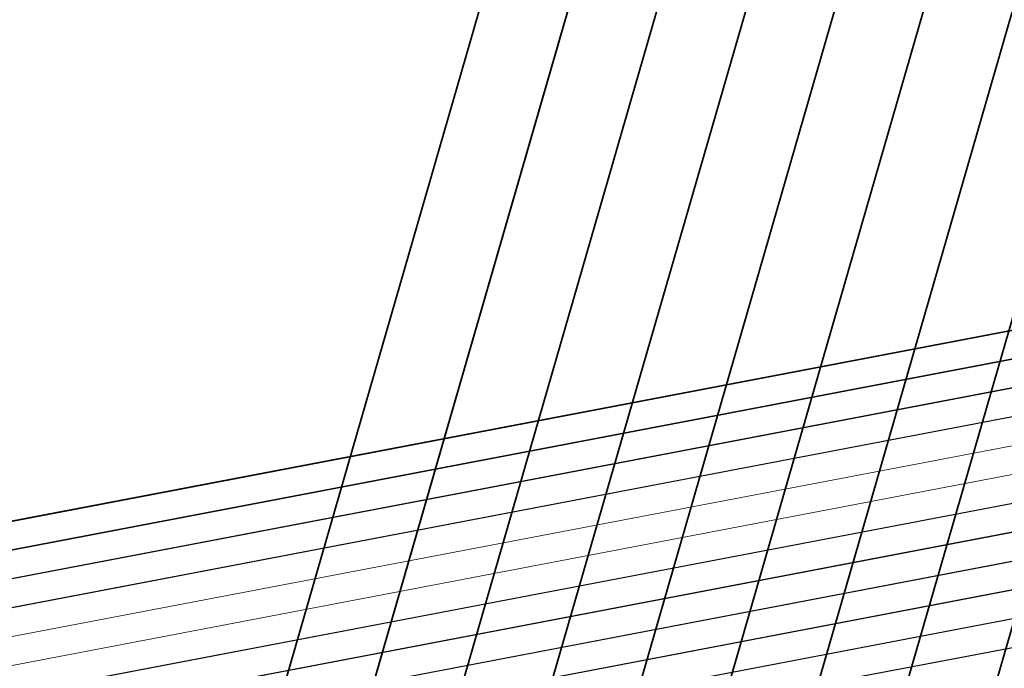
# Model space of a CAD drawing. Header units: metres. Extents: x -502 to 161, y -108 to 174.
# Tile 360 of 656: x -144.02 to -142.29, y -30.75 to -29.61. Entities that reach past the tile are written whole.
import ezdxf

# ---------------------------------------------------------------- set-up
doc = ezdxf.new("R2010")
doc.units = ezdxf.units.M
doc.header["$LTSCALE"] = 0.1
doc.linetypes.add('237', pattern=[93, 75, -18])
for name, color, linetype in [('BRI31-005.05-5p02-Koordinierung Lageplan 4. BA ZOB West 2022-06-15', 7, 'Continuous'), ('BRI31-005.06-5f07-Koordinierung Lageplan 4. BA ZOB Fernbusbahnh', 7, 'Continuous'), ('BRI32-005.02-5f05-Koordinierung Schemaplan 4 BA ZOB Teilbereich', 7, 'Continuous'), ('BRI32-005.03-5f06-Koordinierung Schemaplan 4 BA ZOB Teilbereich 2 Ost - Bahnhofsallee 2023-01-21', 7, 'Continuous')]:
    doc.layers.add(name, color=color, linetype=linetype)

msp = doc.modelspace()

# ---------------------------------------------------------------- linework, layer by layer
at = {"layer": 'BRI31-005.05-5p02-Koordinierung Lageplan 4. BA ZOB West 2022-06-15', "color": 190, "linetype": 'Continuous', "lineweight": 35, "true_color": 0x7f00ff, "transparency": 33554687, "flags": 128}
for points in [[(-55.7007, -13.3634), (-59.4327, -13.9934), (-61.4087, -14.3464), (-62.2647, -14.4984), (-62.6667, -14.5974), (-62.8907, -14.7334), (-63.5967, -15.2334), (-64.4177, -15.8004), (-64.8657, -15.8864), (-69.7037, -16.7484), (-75.4637, -17.6884), (-81.7337, -18.6534), (-88.9077, -20.0034), (-93.6827, -20.7334), (-98.9647, -21.6334), (-104.5957, -22.9234), (-121.8907, -26.2934), (-126.8117, -27.2034), (-150.4477, -31.7134), (-157.1307, -33.0134), (-162.7687, -32.1234), (-174.7807, -30.4434), (-178.1477, -29.6134), (-179.1357, -29.4334)], [(-93.6747, -20.7824), (-98.9547, -21.6824), (-104.5847, -22.9724), (-121.8807, -26.3424), (-126.8027, -27.2524), (-150.4387, -31.7624), (-150.7407, -31.8214), (-157.1297, -33.0644), (-162.7757, -32.1724), (-174.7877, -30.4934), (-178.1567, -29.6624), (-179.1357, -29.4844)]]:
    msp.add_lwpolyline(points, dxfattribs=at)
at = {"layer": 'BRI31-005.05-5p02-Koordinierung Lageplan 4. BA ZOB West 2022-06-15', "color": 250, "linetype": 'Continuous', "lineweight": 25, "true_color": 0x333333, "transparency": 33554687, "flags": 128}
for points in [[(-179.1357, -29.7394), (-178.2047, -29.9074), (-176.5237, -30.3244), (-174.8367, -30.8434), (-162.8247, -32.5154), (-157.1227, -33.4214), (-150.6707, -32.1644), (-150.3757, -32.1054), (-126.7397, -27.5954), (-121.8107, -26.6854), (-104.5117, -23.3154), (-93.6067, -21.1744), (-88.8337, -20.4444), (-81.6527, -19.0944), (-75.3827, -18.1294), (-69.6317, -17.1894), (-64.2647, -16.2324), (-63.2977, -15.6984), (-62.6077, -15.0894), (-62.1947, -14.8414), (-59.6597, -14.3864), (-59.3767, -14.3364), (-55.6447, -13.7064)], [(-55.6367, -13.7554), (-59.3687, -14.3854), (-59.6507, -14.4354), (-62.1767, -14.8894), (-62.5777, -15.1304), (-63.2687, -15.7394), (-64.2477, -16.2804), (-69.6237, -17.2384), (-75.3737, -18.1784), (-81.6437, -19.1434), (-88.8257, -20.4934), (-93.5977, -21.2234), (-104.5017, -23.3644), (-121.8007, -26.7344), (-126.7307, -27.6444), (-150.3667, -32.1544), (-150.6607, -32.2134), (-157.1217, -33.4724), (-162.8317, -32.5644), (-174.8437, -30.8934), (-176.5357, -30.3734), (-178.2147, -29.9564), (-179.1357, -29.7904)], [(-55.6287, -13.8044), (-59.3607, -14.4344), (-59.6427, -14.4844), (-62.1587, -14.9374), (-62.5477, -15.1714), (-63.2397, -15.7804), (-64.2307, -16.3284), (-69.6157, -17.2874), (-75.3647, -18.2274), (-81.6347, -19.1924), (-88.8177, -20.5424), (-93.5887, -21.2724), (-104.4917, -23.4134), (-121.7907, -26.7834), (-126.7217, -27.6934), (-150.3577, -32.2034), (-150.6507, -32.2624), (-157.1207, -33.5234), (-162.8387, -32.6134), (-174.8507, -30.9434), (-176.5477, -30.4224), (-178.2247, -30.0054), (-179.1357, -29.8414)], [(-55.6207, -13.8534), (-59.3527, -14.4834), (-59.6277, -14.5324), (-62.1407, -14.9854), (-62.5177, -15.2124), (-63.2107, -15.8214), (-64.2137, -16.3764), (-69.6077, -17.3364), (-75.3557, -18.2764), (-81.6257, -19.2414), (-88.8097, -20.5914), (-93.5797, -21.3214), (-104.4817, -23.4624), (-121.7807, -26.8324), (-126.7127, -27.7424), (-150.3487, -32.2524), (-150.6407, -32.3114), (-157.1197, -33.5744), (-162.8457, -32.6624), (-174.8577, -30.9934), (-176.5597, -30.4714), (-178.2347, -30.0544), (-179.1357, -29.8924)], [(-62.5057, -14.9114), (-62.7017, -15.0274), (-63.4007, -15.5204), (-64.2987, -16.1364), (-69.6477, -17.0914), (-75.4007, -18.0314), (-81.6707, -18.9964), (-88.8497, -20.3464), (-93.6247, -21.0764), (-104.5317, -23.2174), (-121.8307, -26.5874), (-126.7577, -27.4974), (-150.3937, -32.0074), (-150.6907, -32.0664), (-157.1247, -33.3194), (-162.8107, -32.4174), (-174.8227, -30.7434), (-176.4997, -30.2264), (-178.1847, -29.8094), (-179.1357, -29.6374)], [(-62.4797, -14.9544), (-62.6747, -15.0694), (-63.3727, -15.5614), (-64.2817, -16.1844), (-69.6397, -17.1404), (-75.3917, -18.0804), (-81.6617, -19.0454), (-88.8417, -20.3954), (-93.6157, -21.1254), (-104.5217, -23.2664), (-121.8207, -26.6364), (-126.7487, -27.5464), (-150.3847, -32.0564), (-150.6807, -32.1154), (-157.1237, -33.3704), (-162.8177, -32.4664), (-174.8297, -30.7934), (-176.5117, -30.2754), (-178.1947, -29.8584), (-179.1357, -29.6884)], [(-93.6667, -20.8314), (-98.9447, -21.7314), (-104.5737, -23.0214), (-121.8707, -26.3914), (-126.7937, -27.3014), (-150.4297, -31.8114), (-150.7307, -31.8704), (-157.1287, -33.1154), (-162.7827, -32.2214), (-174.7947, -30.5434), (-178.1657, -29.7114), (-179.1357, -29.5354)], [(-93.6587, -20.8804), (-98.9347, -21.7804), (-104.5627, -23.0704), (-121.8607, -26.4404), (-126.7847, -27.3504), (-150.4207, -31.8604), (-150.7207, -31.9194), (-157.1277, -33.1664), (-162.7897, -32.2704), (-174.8017, -30.5934), (-178.1747, -29.7604), (-179.1357, -29.5864)]]:
    msp.add_lwpolyline(points, dxfattribs=at)
at = {"layer": 'BRI31-005.05-5p02-Koordinierung Lageplan 4. BA ZOB West 2022-06-15', "color": 251, "linetype": 'Continuous', "lineweight": 13, "true_color": 0x5b5b5b, "transparency": 33554687, "flags": 128}
for points in [[(-93.6507, -20.9294), (-98.8777, -21.8214), (-104.5517, -23.1194), (-121.8507, -26.4894), (-126.7757, -27.3994), (-150.4117, -31.9094), (-150.7107, -31.9684), (-157.1267, -33.2174), (-162.7967, -32.3194), (-174.8087, -30.6434), (-176.5547, -29.7624), (-176.4667, -28.8414), (-176.3907, -28.5144)], [(-93.6427, -20.9784), (-98.9147, -21.8784), (-104.5407, -23.1684), (-121.8407, -26.5384), (-126.7667, -27.4484), (-150.4027, -31.9584), (-150.7007, -32.0174), (-157.1257, -33.2684), (-162.8037, -32.3684), (-174.8157, -30.6934), (-176.6607, -29.8214), (-176.5657, -28.8254), (-176.4877, -28.4914)]]:
    msp.add_lwpolyline(points, dxfattribs=at)
at = {"layer": 'BRI31-005.05-5p02-Koordinierung Lageplan 4. BA ZOB West 2022-06-15', "color": 1, "linetype": 'Continuous', "lineweight": 35, "true_color": 0xff0000, "transparency": 33554687, "flags": 128}
msp.add_lwpolyline([(-137.2574, -26.2978, 0.189316), (-138.1034, -26.0744), (-138.3208, -26.0998), (-138.7548, -26.168), (-139.6988, -26.3424), (-139.6988, -26.3424, -0.012282), (-140.4929, -26.469), (-140.4929, -26.469), (-140.4929, -26.469, 0.035278), (-141.2787, -26.6316), (-141.2787, -26.6316), (-141.2787, -26.6316, 0.259347), (-142.7958, -28.1387), (-142.7958, -28.1387), (-144.4322, -33.8038), (-144.4322, -33.8038, -0.283203), (-145.0916, -34.4036), (-145.0916, -34.4036), (-165.0561, -38.1635)], format="xyb", dxfattribs=at)
at = {"layer": 'BRI31-005.05-5p02-Koordinierung Lageplan 4. BA ZOB West 2022-06-15', "color": 190, "linetype": 'Continuous', "lineweight": 35, "true_color": 0x7f00ff, "transparency": 33554687, "flags": 128}
for points in [[(-139.648, -26.6177), (-139.648, -26.6177, -0.053243), (-140.4472, -26.6788), (-140.4472, -26.6788, 0.076316), (-141.238, -26.776), (-141.238, -26.776, 0.259347), (-142.6517, -28.1803), (-142.6517, -28.1803), (-144.2882, -33.8458), (-144.2882, -33.8458, -0.283081), (-145.0638, -34.5511), (-145.0638, -34.5511), (-165.0294, -38.3111), (-165.0294, -38.3111, -0.197363), (-167.2619, -37.8503), (-167.2619, -37.8503), (-169.8004, -36.1385, -0.055493), (-170.4502, -35.2596), (-170.4502, -35.2596, 0.113399), (-172.0525, -33.5455), (-172.0525, -33.5455), (-173.8355, -32.3432), (-178.5252, -31.4694)], [(-168.2276, -37.5367), (-166.7954, -38.5026), (-166.7954, -38.5026, 0.197363), (-166.0512, -38.6562), (-166.0512, -38.6562), (-145.0361, -34.6985, 0.28308), (-144.1441, -33.8875), (-142.5076, -28.2219, -0.282099), (-141.0406, -26.8833), (-139.648, -26.6177)]]:
    msp.add_lwpolyline(points, format="xyb", dxfattribs=at)
at = {"layer": 'BRI31-005.05-5p02-Koordinierung Lageplan 4. BA ZOB West 2022-06-15', "color": 3, "linetype": 'Continuous', "lineweight": 35, "true_color": 0x00ff00, "transparency": 33554687, "flags": 128}
msp.add_lwpolyline([(-168.3115, -37.6611), (-166.8792, -38.6269, 0.197363), (-166.0234, -38.8036), (-145.0083, -34.8459), (-145.0083, -34.8459, 0.283081), (-144, -33.9291), (-144, -33.9291), (-142.3635, -28.2635, -0.282465), (-141.01, -27.0302), (-139.6207, -26.7652)], format="xyb", dxfattribs=at)
at = {"layer": 'BRI31-005.05-5p02-Koordinierung Lageplan 4. BA ZOB West 2022-06-15', "color": 7, "linetype": 'Continuous', "lineweight": 35, "transparency": 33554687, "flags": 128}
for points in [[(-139.5935, -26.9127, 0.040362), (-140.5428, -27.1687), (-141.1533, -27.3778, 0.244369), (-142.0752, -28.3468), (-143.7117, -34.0123), (-143.7117, -34.0123, -0.28308), (-144.9528, -35.1407), (-144.9528, -35.1407), (-165.9679, -39.0984, -0.228993), (-167.1862, -38.769), (-167.7517, -38.2786), (-167.7517, -38.2786, 0.030266), (-168.3954, -37.7855), (-168.3954, -37.7855)], [(-168.3954, -37.7855), (-166.9631, -38.7513, 0.197363), (-165.9957, -38.951), (-144.9805, -34.9933, 0.283081), (-143.8558, -33.9707), (-142.2193, -28.3052, -0.282465), (-140.9819, -27.1775), (-139.5935, -26.9127)], [(-169.5248, -37.3857), (-167.1308, -39), (-167.1308, -39, 0.197363), (-165.9402, -39.2458), (-165.9402, -39.2458), (-144.925, -35.2881, 0.28308), (-143.5676, -34.054), (-141.9311, -28.3884), (-141.9311, -28.3884, -0.282465), (-140.9257, -27.4722), (-140.9257, -27.4722), (-140.6784, -27.425)]]:
    msp.add_lwpolyline(points, format="xyb", dxfattribs=at)
at = {"layer": 'BRI31-005.05-5p02-Koordinierung Lageplan 4. BA ZOB West 2022-06-15', "color": 116, "linetype": 'Continuous', "lineweight": 13, "true_color": 0x007f3f, "transparency": 33554687, "flags": 128}
for points in [[(-126.7577, -27.4974), (-150.3927, -32.0074), (-150.6917, -32.0664), (-157.1247, -33.3194), (-162.8117, -32.4184), (-174.8387, -30.7404), (-176.6607, -29.8214), (-176.5657, -28.8254), (-176.4877, -28.4914), (-176.2937, -28.5374), (-176.3677, -28.8574), (-176.4487, -29.7034), (-174.7787, -30.5464), (-162.7817, -32.2204), (-157.1287, -33.1154), (-150.7297, -31.8704), (-150.4307, -31.8114), (-126.7937, -27.3014)], [(-126.7487, -27.5464), (-150.3837, -32.0564), (-150.6817, -32.1154), (-157.1237, -33.3704), (-162.8187, -32.4674), (-174.8447, -30.7904), (-176.7667, -29.8814), (-176.6647, -28.8094), (-176.5847, -28.4684), (-176.3907, -28.5144), (-176.4667, -28.8414), (-176.5547, -29.7614), (-174.7867, -30.5964), (-162.7887, -32.2694), (-157.1277, -33.1664), (-150.7197, -31.9194), (-150.4217, -31.8604), (-126.7847, -27.3504)]]:
    msp.add_lwpolyline(points, dxfattribs=at)
at = {"layer": 'BRI31-005.05-5p02-Koordinierung Lageplan 4. BA ZOB West 2022-06-15', "color": 3, "linetype": '237', "lineweight": 35, "true_color": 0x00ff00, "transparency": 33554687, "flags": 128}
msp.add_lwpolyline([(-140.6512, -27.5725), (-140.8976, -27.6195), (-140.8976, -27.6195, 0.282465), (-141.787, -28.43), (-141.787, -28.43), (-143.4235, -34.0956), (-143.4235, -34.0956, -0.283081), (-144.8973, -35.4355), (-144.8973, -35.4355), (-165.9124, -39.3932, -0.197363), (-167.2147, -39.1244)], format="xyb", dxfattribs=at)
at = {"layer": 'BRI31-005.05-5p02-Koordinierung Lageplan 4. BA ZOB West 2022-06-15', "color": 7, "linetype": '237', "lineweight": 35, "transparency": 33554687, "flags": 128}
msp.add_lwpolyline([(-140.6239, -27.72), (-140.8695, -27.7669, 0.282465), (-141.6429, -28.4717), (-143.2794, -34.1372), (-143.2794, -34.1372, -0.28308), (-144.8695, -35.5829), (-144.8695, -35.5829), (-165.8846, -39.5406), (-165.8846, -39.5406, -0.197363), (-167.2986, -39.2488), (-167.2986, -39.2488)], format="xyb", dxfattribs=at)
at = {"layer": 'BRI31-005.06-5f07-Koordinierung Lageplan 4. BA ZOB Fernbusbahnh', "color": 190, "linetype": 'Continuous', "lineweight": 30, "true_color": 0x7f00ff, "transparency": 33554687, "flags": 128}
for points in [[(-55.7007, -13.3634), (-59.4327, -13.9934), (-61.4087, -14.3464), (-62.2647, -14.4984), (-62.6667, -14.5974), (-62.8907, -14.7334), (-63.5967, -15.2334), (-64.4177, -15.8004), (-64.8657, -15.8864), (-69.7037, -16.7484), (-75.4637, -17.6884), (-81.7337, -18.6534), (-88.9077, -20.0034), (-93.6827, -20.7334), (-98.9647, -21.6334), (-104.5957, -22.9234), (-121.8907, -26.2934), (-126.8117, -27.2034), (-150.4477, -31.7134), (-157.1307, -33.0134), (-162.7687, -32.1234), (-174.7807, -30.4434), (-178.1477, -29.6134), (-179.1357, -29.4334)], [(-93.6747, -20.7824), (-98.9547, -21.6824), (-104.5847, -22.9724), (-121.8807, -26.3424), (-126.8027, -27.2524), (-150.4387, -31.7624), (-150.7407, -31.8214), (-157.1297, -33.0644), (-162.7757, -32.1724), (-174.7877, -30.4934), (-178.1567, -29.6624), (-179.1357, -29.4844)]]:
    msp.add_lwpolyline(points, dxfattribs=at)
at = {"layer": 'BRI31-005.06-5f07-Koordinierung Lageplan 4. BA ZOB Fernbusbahnh', "color": 250, "linetype": 'Continuous', "lineweight": 20, "true_color": 0x333333, "transparency": 33554687, "flags": 128}
for points in [[(-179.1357, -29.7394), (-178.2047, -29.9074), (-176.5237, -30.3244), (-174.8367, -30.8434), (-162.8247, -32.5154), (-157.1227, -33.4214), (-150.6707, -32.1644), (-150.3757, -32.1054), (-126.7397, -27.5954), (-121.8107, -26.6854), (-104.5117, -23.3154), (-93.6067, -21.1744), (-88.8337, -20.4444), (-81.6527, -19.0944), (-75.3827, -18.1294), (-69.6317, -17.1894), (-64.2647, -16.2324), (-63.2977, -15.6984), (-62.6077, -15.0894), (-62.1947, -14.8414), (-59.6597, -14.3864), (-59.3767, -14.3364), (-55.6447, -13.7064)], [(-55.6367, -13.7554), (-59.3687, -14.3854), (-59.6507, -14.4354), (-62.1767, -14.8894), (-62.5777, -15.1304), (-63.2687, -15.7394), (-64.2477, -16.2804), (-69.6237, -17.2384), (-75.3737, -18.1784), (-81.6437, -19.1434), (-88.8257, -20.4934), (-93.5977, -21.2234), (-104.5017, -23.3644), (-121.8007, -26.7344), (-126.7307, -27.6444), (-150.3667, -32.1544), (-150.6607, -32.2134), (-157.1217, -33.4724), (-162.8317, -32.5644), (-174.8437, -30.8934), (-176.5357, -30.3734), (-178.2147, -29.9564), (-179.1357, -29.7904)], [(-55.6287, -13.8044), (-59.3607, -14.4344), (-59.6427, -14.4844), (-62.1587, -14.9374), (-62.5477, -15.1714), (-63.2397, -15.7804), (-64.2307, -16.3284), (-69.6157, -17.2874), (-75.3647, -18.2274), (-81.6347, -19.1924), (-88.8177, -20.5424), (-93.5887, -21.2724), (-104.4917, -23.4134), (-121.7907, -26.7834), (-126.7217, -27.6934), (-150.3577, -32.2034), (-150.6507, -32.2624), (-157.1207, -33.5234), (-162.8387, -32.6134), (-174.8507, -30.9434), (-176.5477, -30.4224), (-178.2247, -30.0054), (-179.1357, -29.8414)], [(-55.6207, -13.8534), (-59.3527, -14.4834), (-59.6277, -14.5324), (-62.1407, -14.9854), (-62.5177, -15.2124), (-63.2107, -15.8214), (-64.2137, -16.3764), (-69.6077, -17.3364), (-75.3557, -18.2764), (-81.6257, -19.2414), (-88.8097, -20.5914), (-93.5797, -21.3214), (-104.4817, -23.4624), (-121.7807, -26.8324), (-126.7127, -27.7424), (-150.3487, -32.2524), (-150.6407, -32.3114), (-157.1197, -33.5744), (-162.8457, -32.6624), (-174.8577, -30.9934), (-176.5597, -30.4714), (-178.2347, -30.0544), (-179.1357, -29.8924)], [(-62.5057, -14.9114), (-62.7017, -15.0274), (-63.4007, -15.5204), (-64.2987, -16.1364), (-69.6477, -17.0914), (-75.4007, -18.0314), (-81.6707, -18.9964), (-88.8497, -20.3464), (-93.6247, -21.0764), (-104.5317, -23.2174), (-121.8307, -26.5874), (-126.7577, -27.4974), (-150.3937, -32.0074), (-150.6907, -32.0664), (-157.1247, -33.3194), (-162.8107, -32.4174), (-174.8227, -30.7434), (-176.4997, -30.2264), (-178.1847, -29.8094), (-179.1357, -29.6374)], [(-62.4797, -14.9544), (-62.6747, -15.0694), (-63.3727, -15.5614), (-64.2817, -16.1844), (-69.6397, -17.1404), (-75.3917, -18.0804), (-81.6617, -19.0454), (-88.8417, -20.3954), (-93.6157, -21.1254), (-104.5217, -23.2664), (-121.8207, -26.6364), (-126.7487, -27.5464), (-150.3847, -32.0564), (-150.6807, -32.1154), (-157.1237, -33.3704), (-162.8177, -32.4664), (-174.8297, -30.7934), (-176.5117, -30.2754), (-178.1947, -29.8584), (-179.1357, -29.6884)], [(-93.6667, -20.8314), (-98.9447, -21.7314), (-104.5737, -23.0214), (-121.8707, -26.3914), (-126.7937, -27.3014), (-150.4297, -31.8114), (-150.7307, -31.8704), (-157.1287, -33.1154), (-162.7827, -32.2214), (-174.7947, -30.5434), (-178.1657, -29.7114), (-179.1357, -29.5354)], [(-93.6587, -20.8804), (-98.9347, -21.7804), (-104.5627, -23.0704), (-121.8607, -26.4404), (-126.7847, -27.3504), (-150.4207, -31.8604), (-150.7207, -31.9194), (-157.1277, -33.1664), (-162.7897, -32.2704), (-174.8017, -30.5934), (-178.1747, -29.7604), (-179.1357, -29.5864)]]:
    msp.add_lwpolyline(points, dxfattribs=at)
at = {"layer": 'BRI31-005.06-5f07-Koordinierung Lageplan 4. BA ZOB Fernbusbahnh', "color": 1, "linetype": 'Continuous', "lineweight": 30, "true_color": 0xff0000, "transparency": 33554687, "flags": 128}
msp.add_lwpolyline([(-137.2574, -26.2978, 0.189316), (-138.1034, -26.0744), (-138.3208, -26.0998), (-138.7548, -26.168), (-139.6988, -26.3424), (-139.6988, -26.3424, -0.012282), (-140.4929, -26.469), (-140.4929, -26.469), (-140.4929, -26.469, 0.035278), (-141.2787, -26.6316), (-141.2787, -26.6316), (-141.2787, -26.6316, 0.259347), (-142.7958, -28.1387), (-142.7958, -28.1387), (-144.4322, -33.8038), (-144.4322, -33.8038, -0.283203), (-145.0916, -34.4036), (-145.0916, -34.4036), (-165.0561, -38.1635)], format="xyb", dxfattribs=at)
at = {"layer": 'BRI31-005.06-5f07-Koordinierung Lageplan 4. BA ZOB Fernbusbahnh', "color": 190, "linetype": 'Continuous', "lineweight": 30, "true_color": 0x7f00ff, "transparency": 33554687, "flags": 128}
msp.add_lwpolyline([(-139.648, -26.6177), (-139.648, -26.6177, -0.053243), (-140.4472, -26.6788), (-140.4472, -26.6788, 0.076316), (-141.238, -26.776), (-141.238, -26.776, 0.259347), (-142.6517, -28.1803), (-142.6517, -28.1803), (-144.2882, -33.8458), (-144.2882, -33.8458, -0.283081), (-145.0638, -34.5511), (-145.0638, -34.5511), (-165.0294, -38.3111), (-165.0294, -38.3111, -0.197363), (-167.2619, -37.8503), (-167.2619, -37.8503), (-169.8004, -36.1385, -0.055493), (-170.4502, -35.2596), (-170.4502, -35.2596, 0.113399), (-172.0525, -33.5455), (-172.0525, -33.5455), (-173.8355, -32.3432), (-178.5252, -31.4694)], format="xyb", dxfattribs=at)
at = {"layer": 'BRI32-005.02-5f05-Koordinierung Schemaplan 4 BA ZOB Teilbereich', "color": 190, "linetype": 'Continuous', "lineweight": 35, "true_color": 0x7f00ff, "transparency": 33554687, "flags": 128}
for points in [[(-55.7007, -13.3634), (-59.4327, -13.9934), (-61.4087, -14.3464), (-62.2647, -14.4984), (-62.6667, -14.5974), (-62.8907, -14.7334), (-63.5967, -15.2334), (-64.4177, -15.8004), (-64.8657, -15.8864), (-69.7037, -16.7484), (-75.4637, -17.6884), (-81.7337, -18.6534), (-88.9077, -20.0034), (-93.6827, -20.7334), (-98.9647, -21.6334), (-104.5957, -22.9234), (-121.8907, -26.2934), (-126.8117, -27.2034), (-150.4477, -31.7134), (-157.1307, -33.0134), (-162.7687, -32.1234), (-174.7807, -30.4434), (-178.1477, -29.6134), (-179.1357, -29.4334)], [(-93.6747, -20.7824), (-98.9547, -21.6824), (-104.5847, -22.9724), (-121.8807, -26.3424), (-126.8027, -27.2524), (-150.4387, -31.7624), (-150.7407, -31.8214), (-157.1297, -33.0644), (-162.7757, -32.1724), (-174.7877, -30.4934), (-178.1567, -29.6624), (-179.1357, -29.4844)]]:
    msp.add_lwpolyline(points, dxfattribs=at)
at = {"layer": 'BRI32-005.02-5f05-Koordinierung Schemaplan 4 BA ZOB Teilbereich', "color": 250, "linetype": 'Continuous', "lineweight": 25, "true_color": 0x333333, "transparency": 33554687, "flags": 128}
for points in [[(-179.1357, -29.7394), (-178.2047, -29.9074), (-176.5237, -30.3244), (-174.8367, -30.8434), (-162.8247, -32.5154), (-157.1227, -33.4214), (-150.6707, -32.1644), (-150.3757, -32.1054), (-126.7397, -27.5954), (-121.8107, -26.6854), (-104.5117, -23.3154), (-93.6067, -21.1744), (-88.8337, -20.4444), (-81.6527, -19.0944), (-75.3827, -18.1294), (-69.6317, -17.1894), (-64.2647, -16.2324), (-63.2977, -15.6984), (-62.6077, -15.0894), (-62.1947, -14.8414), (-59.6597, -14.3864), (-59.3767, -14.3364), (-55.6447, -13.7064)], [(-55.6367, -13.7554), (-59.3687, -14.3854), (-59.6507, -14.4354), (-62.1767, -14.8894), (-62.5777, -15.1304), (-63.2687, -15.7394), (-64.2477, -16.2804), (-69.6237, -17.2384), (-75.3737, -18.1784), (-81.6437, -19.1434), (-88.8257, -20.4934), (-93.5977, -21.2234), (-104.5017, -23.3644), (-121.8007, -26.7344), (-126.7307, -27.6444), (-150.3667, -32.1544), (-150.6607, -32.2134), (-157.1217, -33.4724), (-162.8317, -32.5644), (-174.8437, -30.8934), (-176.5357, -30.3734), (-178.2147, -29.9564), (-179.1357, -29.7904)], [(-55.6287, -13.8044), (-59.3607, -14.4344), (-59.6427, -14.4844), (-62.1587, -14.9374), (-62.5477, -15.1714), (-63.2397, -15.7804), (-64.2307, -16.3284), (-69.6157, -17.2874), (-75.3647, -18.2274), (-81.6347, -19.1924), (-88.8177, -20.5424), (-93.5887, -21.2724), (-104.4917, -23.4134), (-121.7907, -26.7834), (-126.7217, -27.6934), (-150.3577, -32.2034), (-150.6507, -32.2624), (-157.1207, -33.5234), (-162.8387, -32.6134), (-174.8507, -30.9434), (-176.5477, -30.4224), (-178.2247, -30.0054), (-179.1357, -29.8414)], [(-55.6207, -13.8534), (-59.3527, -14.4834), (-59.6277, -14.5324), (-62.1407, -14.9854), (-62.5177, -15.2124), (-63.2107, -15.8214), (-64.2137, -16.3764), (-69.6077, -17.3364), (-75.3557, -18.2764), (-81.6257, -19.2414), (-88.8097, -20.5914), (-93.5797, -21.3214), (-104.4817, -23.4624), (-121.7807, -26.8324), (-126.7127, -27.7424), (-150.3487, -32.2524), (-150.6407, -32.3114), (-157.1197, -33.5744), (-162.8457, -32.6624), (-174.8577, -30.9934), (-176.5597, -30.4714), (-178.2347, -30.0544), (-179.1357, -29.8924)], [(-93.6667, -20.8314), (-98.9447, -21.7314), (-104.5737, -23.0214), (-121.8707, -26.3914), (-126.7937, -27.3014), (-150.4297, -31.8114), (-150.7307, -31.8704), (-157.1287, -33.1154), (-162.7827, -32.2214), (-174.7947, -30.5434), (-178.1657, -29.7114), (-179.1357, -29.5354)], [(-93.6587, -20.8804), (-98.9347, -21.7804), (-104.5627, -23.0704), (-121.8607, -26.4404), (-126.7847, -27.3504), (-150.4207, -31.8604), (-150.7207, -31.9194), (-157.1277, -33.1664), (-162.7897, -32.2704), (-174.8017, -30.5934), (-178.1747, -29.7604), (-179.1357, -29.5864)]]:
    msp.add_lwpolyline(points, dxfattribs=at)
at = {"layer": 'BRI32-005.02-5f05-Koordinierung Schemaplan 4 BA ZOB Teilbereich', "color": 251, "linetype": 'Continuous', "lineweight": 13, "true_color": 0x5b5b5b, "transparency": 33554687, "flags": 128}
for points in [[(-93.6507, -20.9294), (-98.8777, -21.8214), (-104.5517, -23.1194), (-121.8507, -26.4894), (-126.7757, -27.3994), (-150.4117, -31.9094), (-150.7107, -31.9684), (-157.1267, -33.2174), (-162.7967, -32.3194), (-174.8087, -30.6434), (-176.5547, -29.7624), (-176.4667, -28.8414), (-176.3907, -28.5144)], [(-93.6427, -20.9784), (-98.9147, -21.8784), (-104.5407, -23.1684), (-121.8407, -26.5384), (-126.7667, -27.4484), (-150.4027, -31.9584), (-150.7007, -32.0174), (-157.1257, -33.2684), (-162.8037, -32.3684), (-174.8157, -30.6934), (-176.6607, -29.8214), (-176.5657, -28.8254), (-176.4877, -28.4914)]]:
    msp.add_lwpolyline(points, dxfattribs=at)
at = {"layer": 'BRI32-005.02-5f05-Koordinierung Schemaplan 4 BA ZOB Teilbereich', "color": 116, "linetype": 'Continuous', "lineweight": 13, "true_color": 0x007f3f, "transparency": 33554687, "flags": 128}
for points in [[(-126.7577, -27.4974), (-150.3927, -32.0074), (-150.6917, -32.0664), (-157.1247, -33.3194), (-162.8117, -32.4184), (-174.8387, -30.7404), (-176.6607, -29.8214), (-176.5657, -28.8254), (-176.4877, -28.4914), (-176.2937, -28.5374), (-176.3677, -28.8574), (-176.4487, -29.7034), (-174.7787, -30.5464), (-162.7817, -32.2204), (-157.1287, -33.1154), (-150.7297, -31.8704), (-150.4307, -31.8114), (-126.7937, -27.3014)], [(-126.7487, -27.5464), (-150.3837, -32.0564), (-150.6817, -32.1154), (-157.1237, -33.3704), (-162.8187, -32.4674), (-174.8447, -30.7904), (-176.7667, -29.8814), (-176.6647, -28.8094), (-176.5847, -28.4684), (-176.3907, -28.5144), (-176.4667, -28.8414), (-176.5547, -29.7614), (-174.7867, -30.5964), (-162.7887, -32.2694), (-157.1277, -33.1664), (-150.7197, -31.9194), (-150.4217, -31.8604), (-126.7847, -27.3504)]]:
    msp.add_lwpolyline(points, dxfattribs=at)
at = {"layer": 'BRI32-005.03-5f06-Koordinierung Schemaplan 4 BA ZOB Teilbereich 2 Ost - Bahnhofsallee 2023-01-21', "color": 190, "linetype": 'Continuous', "lineweight": 30, "true_color": 0x7f00ff, "transparency": 33554687, "flags": 128}
for points in [[(-55.7007, -13.3634), (-59.4327, -13.9934), (-61.4087, -14.3464), (-62.2647, -14.4984), (-62.6667, -14.5974), (-62.8907, -14.7334), (-63.5967, -15.2334), (-64.4177, -15.8004), (-64.8657, -15.8864), (-69.7037, -16.7484), (-75.4637, -17.6884), (-81.7337, -18.6534), (-88.9077, -20.0034), (-93.6827, -20.7334), (-98.9647, -21.6334), (-104.5957, -22.9234), (-121.8907, -26.2934), (-126.8117, -27.2034), (-150.4477, -31.7134), (-157.1307, -33.0134), (-162.7687, -32.1234), (-174.7807, -30.4434), (-178.1477, -29.6134), (-179.1357, -29.4334)], [(-93.6747, -20.7824), (-98.9547, -21.6824), (-104.5847, -22.9724), (-121.8807, -26.3424), (-126.8027, -27.2524), (-150.4387, -31.7624), (-150.7407, -31.8214), (-157.1297, -33.0644), (-162.7757, -32.1724), (-174.7877, -30.4934), (-178.1567, -29.6624), (-179.1357, -29.4844)]]:
    msp.add_lwpolyline(points, dxfattribs=at)
at = {"layer": 'BRI32-005.03-5f06-Koordinierung Schemaplan 4 BA ZOB Teilbereich 2 Ost - Bahnhofsallee 2023-01-21', "color": 250, "linetype": 'Continuous', "lineweight": 20, "true_color": 0x333333, "transparency": 33554687, "flags": 128}
for points in [[(-179.1357, -29.7394), (-178.2047, -29.9074), (-176.5237, -30.3244), (-174.8367, -30.8434), (-162.8247, -32.5154), (-157.1227, -33.4214), (-150.6707, -32.1644), (-150.3757, -32.1054), (-126.7397, -27.5954), (-121.8107, -26.6854), (-104.5117, -23.3154), (-93.6067, -21.1744), (-88.8337, -20.4444), (-81.6527, -19.0944), (-75.3827, -18.1294), (-69.6317, -17.1894), (-64.2647, -16.2324), (-63.2977, -15.6984), (-62.6077, -15.0894), (-62.1947, -14.8414), (-59.6597, -14.3864), (-59.3767, -14.3364), (-55.6447, -13.7064)], [(-55.6367, -13.7554), (-59.3687, -14.3854), (-59.6507, -14.4354), (-62.1767, -14.8894), (-62.5777, -15.1304), (-63.2687, -15.7394), (-64.2477, -16.2804), (-69.6237, -17.2384), (-75.3737, -18.1784), (-81.6437, -19.1434), (-88.8257, -20.4934), (-93.5977, -21.2234), (-104.5017, -23.3644), (-121.8007, -26.7344), (-126.7307, -27.6444), (-150.3667, -32.1544), (-150.6607, -32.2134), (-157.1217, -33.4724), (-162.8317, -32.5644), (-174.8437, -30.8934), (-176.5357, -30.3734), (-178.2147, -29.9564), (-179.1357, -29.7904)], [(-55.6287, -13.8044), (-59.3607, -14.4344), (-59.6427, -14.4844), (-62.1587, -14.9374), (-62.5477, -15.1714), (-63.2397, -15.7804), (-64.2307, -16.3284), (-69.6157, -17.2874), (-75.3647, -18.2274), (-81.6347, -19.1924), (-88.8177, -20.5424), (-93.5887, -21.2724), (-104.4917, -23.4134), (-121.7907, -26.7834), (-126.7217, -27.6934), (-150.3577, -32.2034), (-150.6507, -32.2624), (-157.1207, -33.5234), (-162.8387, -32.6134), (-174.8507, -30.9434), (-176.5477, -30.4224), (-178.2247, -30.0054), (-179.1357, -29.8414)], [(-55.6207, -13.8534), (-59.3527, -14.4834), (-59.6277, -14.5324), (-62.1407, -14.9854), (-62.5177, -15.2124), (-63.2107, -15.8214), (-64.2137, -16.3764), (-69.6077, -17.3364), (-75.3557, -18.2764), (-81.6257, -19.2414), (-88.8097, -20.5914), (-93.5797, -21.3214), (-104.4817, -23.4624), (-121.7807, -26.8324), (-126.7127, -27.7424), (-150.3487, -32.2524), (-150.6407, -32.3114), (-157.1197, -33.5744), (-162.8457, -32.6624), (-174.8577, -30.9934), (-176.5597, -30.4714), (-178.2347, -30.0544), (-179.1357, -29.8924)], [(-62.5057, -14.9114), (-62.7017, -15.0274), (-63.4007, -15.5204), (-64.2987, -16.1364), (-69.6477, -17.0914), (-75.4007, -18.0314), (-81.6707, -18.9964), (-88.8497, -20.3464), (-93.6247, -21.0764), (-104.5317, -23.2174), (-121.8307, -26.5874), (-126.7577, -27.4974), (-150.3937, -32.0074), (-150.6907, -32.0664), (-157.1247, -33.3194), (-162.8107, -32.4174), (-174.8227, -30.7434), (-176.4997, -30.2264), (-178.1847, -29.8094), (-179.1357, -29.6374)], [(-62.4797, -14.9544), (-62.6747, -15.0694), (-63.3727, -15.5614), (-64.2817, -16.1844), (-69.6397, -17.1404), (-75.3917, -18.0804), (-81.6617, -19.0454), (-88.8417, -20.3954), (-93.6157, -21.1254), (-104.5217, -23.2664), (-121.8207, -26.6364), (-126.7487, -27.5464), (-150.3847, -32.0564), (-150.6807, -32.1154), (-157.1237, -33.3704), (-162.8177, -32.4664), (-174.8297, -30.7934), (-176.5117, -30.2754), (-178.1947, -29.8584), (-179.1357, -29.6884)], [(-93.6667, -20.8314), (-98.9447, -21.7314), (-104.5737, -23.0214), (-121.8707, -26.3914), (-126.7937, -27.3014), (-150.4297, -31.8114), (-150.7307, -31.8704), (-157.1287, -33.1154), (-162.7827, -32.2214), (-174.7947, -30.5434), (-178.1657, -29.7114), (-179.1357, -29.5354)], [(-93.6587, -20.8804), (-98.9347, -21.7804), (-104.5627, -23.0704), (-121.8607, -26.4404), (-126.7847, -27.3504), (-150.4207, -31.8604), (-150.7207, -31.9194), (-157.1277, -33.1664), (-162.7897, -32.2704), (-174.8017, -30.5934), (-178.1747, -29.7604), (-179.1357, -29.5864)]]:
    msp.add_lwpolyline(points, dxfattribs=at)
at = {"layer": 'BRI32-005.03-5f06-Koordinierung Schemaplan 4 BA ZOB Teilbereich 2 Ost - Bahnhofsallee 2023-01-21', "color": 251, "linetype": 'Continuous', "lineweight": 9, "true_color": 0x5b5b5b, "transparency": 33554687, "flags": 128}
for points in [[(-93.6507, -20.9294), (-98.8777, -21.8214), (-104.5517, -23.1194), (-121.8507, -26.4894), (-126.7757, -27.3994), (-150.4117, -31.9094), (-150.7107, -31.9684), (-157.1267, -33.2174), (-162.7967, -32.3194), (-174.8087, -30.6434), (-176.5547, -29.7624), (-176.4667, -28.8414), (-176.3907, -28.5144)], [(-93.6427, -20.9784), (-98.9147, -21.8784), (-104.5407, -23.1684), (-121.8407, -26.5384), (-126.7667, -27.4484), (-150.4027, -31.9584), (-150.7007, -32.0174), (-157.1257, -33.2684), (-162.8037, -32.3684), (-174.8157, -30.6934), (-176.6607, -29.8214), (-176.5657, -28.8254), (-176.4877, -28.4914)]]:
    msp.add_lwpolyline(points, dxfattribs=at)
at = {"layer": 'BRI32-005.03-5f06-Koordinierung Schemaplan 4 BA ZOB Teilbereich 2 Ost - Bahnhofsallee 2023-01-21', "color": 1, "linetype": 'Continuous', "lineweight": 30, "true_color": 0xff0000, "transparency": 33554687, "flags": 128}
msp.add_lwpolyline([(-137.2574, -26.2978, 0.189316), (-138.1034, -26.0744), (-138.3208, -26.0998), (-138.7548, -26.168), (-139.6988, -26.3424), (-139.6988, -26.3424, -0.012282), (-140.4929, -26.469), (-140.4929, -26.469), (-140.4929, -26.469, 0.035278), (-141.2787, -26.6316), (-141.2787, -26.6316), (-141.2787, -26.6316, 0.259347), (-142.7958, -28.1387), (-142.7958, -28.1387), (-144.4322, -33.8038), (-144.4322, -33.8038, -0.283203), (-145.0916, -34.4036), (-145.0916, -34.4036), (-165.0561, -38.1635)], format="xyb", dxfattribs=at)
at = {"layer": 'BRI32-005.03-5f06-Koordinierung Schemaplan 4 BA ZOB Teilbereich 2 Ost - Bahnhofsallee 2023-01-21', "color": 116, "linetype": 'Continuous', "lineweight": 9, "true_color": 0x007f3f, "transparency": 33554687, "flags": 128}
for points in [[(-126.7577, -27.4974), (-150.3927, -32.0074), (-150.6917, -32.0664), (-157.1247, -33.3194), (-162.8117, -32.4184), (-174.8387, -30.7404), (-176.6607, -29.8214), (-176.5657, -28.8254), (-176.4877, -28.4914), (-176.2937, -28.5374), (-176.3677, -28.8574), (-176.4487, -29.7034), (-174.7787, -30.5464), (-162.7817, -32.2204), (-157.1287, -33.1154), (-150.7297, -31.8704), (-150.4307, -31.8114), (-126.7937, -27.3014)], [(-126.7487, -27.5464), (-150.3837, -32.0564), (-150.6817, -32.1154), (-157.1237, -33.3704), (-162.8187, -32.4674), (-174.8447, -30.7904), (-176.7667, -29.8814), (-176.6647, -28.8094), (-176.5847, -28.4684), (-176.3907, -28.5144), (-176.4667, -28.8414), (-176.5547, -29.7614), (-174.7867, -30.5964), (-162.7887, -32.2694), (-157.1277, -33.1664), (-150.7197, -31.9194), (-150.4217, -31.8604), (-126.7847, -27.3504)]]:
    msp.add_lwpolyline(points, dxfattribs=at)

doc.saveas('drawing.dxf')
